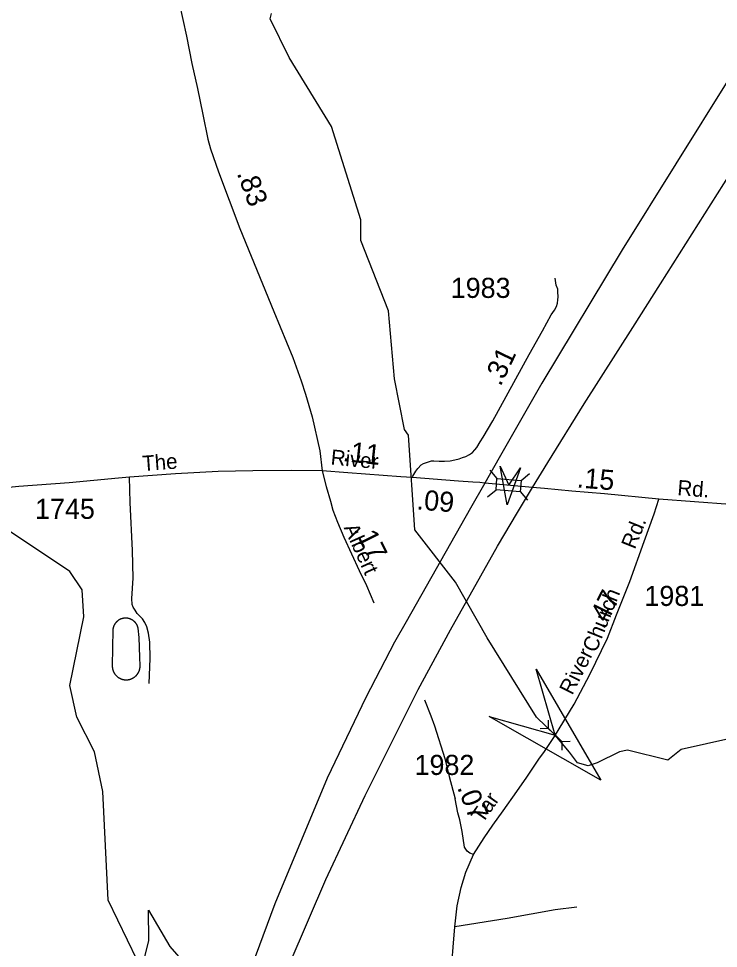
# Model space of a CAD drawing. Extents: x 2220236 to 2384410, y 720751 to 894131.
# Drawn here: x 2303882 to 2308235, y 766386 to 772170 of the extents above; entities that cross this region are included whole.
import ezdxf

# ---------------------------------------------------------------- set-up
doc = ezdxf.new("R2010")
doc.units = 0
for name, color, linetype in [('Exist Hydrographic Creek Single Shore', 7, 'Continuous'), ('Exist Hydrographic Misc Water Feature', 7, 'Continuous'), ('Exist Hydrographic River Shore', 7, 'Continuous'), ('Exist Road Non-System Type 51', 7, 'Continuous'), ('Exist Road Primary Interstate Divided Center Attributed', 7, 'Continuous'), ('Exist Road Secondary Mileage Hundredths English Label', 7, 'Continuous'), ('Exist Road Secondary Structure Culvert Attributed CELL', 7, 'Continuous'), ('Exist Road Secondary Structure Culvert CELL', 7, 'Continuous'), ('Exist Road Secondary Structure Standard Bridge Attributed CELL', 7, 'Continuous'), ('Exist Road Secondary Structure Standard Bridge CELL', 7, 'Continuous'), ('Exist Road Secondary Type 51 Attributed', 7, 'Continuous'), ('Exist Road Secondary Type 51 Label', 7, 'Continuous'), ('Exist Road Secondary Type 51 Number Label', 7, 'Continuous')]:
    doc.layers.add(name, color=color, linetype=linetype)

msp = doc.modelspace()

# ---------------------------------------------------------------- linework, layer by layer
at = {"layer": 'Exist Hydrographic Creek Single Shore'}
msp.add_lwpolyline([(2308318.4, 767695), (2308002.4, 767623.1), (2307919.6, 767557.4), (2307669.4, 767619.3), (2307619, 767610.1), (2307480.6, 767540.9), (2307424.7, 767521.4), (2307358, 767539.7), (2307309.4, 767606.5), (2307219.5, 767713.4), (2307103, 767824), (2306795.4, 768318.8), (2306600.4, 768665.3), (2306346.4, 768989.7), (2306307.4, 769578.8), (2306281.4, 769613.8), (2306219.4, 769929.7), (2306182.3, 770351.5), (2306010.5, 770790.8), (2306009.5, 770918.8), (2305828.4, 771498.7), (2305565.3, 771927.8), (2305446.4, 772169.1), (2305454.4, 772202.3)], dxfattribs=at)
at = {"layer": 'Exist Hydrographic Misc Water Feature'}
msp.add_lwpolyline([(2304630.2, 766196), (2304618.4, 766313.4), (2304439.4, 766686.8), (2304406.4, 767361.6), (2304354.5, 767608.8), (2304243.3, 767824.2), (2304200.3, 768022.6), (2304287.4, 768449.5), (2304276.3, 768616.5), (2304200.3, 768731.5), (2303680.3, 769077.8), (2303244.3, 769306.2), (2302785.4, 769431.8), (2302659.3, 769498.9), (2302533.4, 769595.5), (2302390.3, 769763.6), (2302067.3, 770334.6), (2301915.3, 770499), (2301706.4, 770605.4), (2301180.2, 770725), (2300929.2, 770829.6), (2300686.2, 771000.2)], dxfattribs=at)
at = {"layer": 'Exist Hydrographic River Shore'}
msp.add_lwpolyline([(2304639.3, 766226.1), (2304691.4, 766436.4), (2304689.5, 766624.5), (2304821.8, 766397.9), (2304920.4, 766285.3)], dxfattribs=at)
at = {"layer": 'Exist Road Non-System Type 51'}
msp.add_line((2304467.8, 768368.2), (2304464.2, 768144.6), dxfattribs=at)
for points in [[(2304692.8, 768034.8), (2304700.7, 768190.6), (2304698.7, 768291.2), (2304688.8, 768348.3), (2304679, 768385.8), (2304667.2, 768413.4), (2304651.4, 768437.1), (2304619.9, 768470.6), (2304606.1, 768490.3), (2304594.3, 768510), (2304588.4, 768525.8), (2304586.4, 768563.3), (2304594.3, 768689.5), (2304590.3, 768861), (2304576.5, 769159.7), (2304570.7, 769316.8)], [(2304518.5, 768435.5), (2304517.2, 768435), (2304515.9, 768434.5), (2304514.7, 768433.9), (2304513.4, 768433.4), (2304512.2, 768432.8), (2304510.9, 768432.1), (2304509.7, 768431.5), (2304508.5, 768430.8), (2304507.3, 768430.1), (2304506.1, 768429.4), (2304504.9, 768428.7), (2304503.7, 768427.9), (2304502.6, 768427.2), (2304501.4, 768426.4), (2304500.3, 768425.6), (2304499.2, 768424.8), (2304498.1, 768423.9), (2304497, 768423), (2304495.9, 768422.2), (2304494.9, 768421.3), (2304493.8, 768420.3), (2304492.8, 768419.4), (2304491.8, 768418.4), (2304490.8, 768417.5), (2304489.9, 768416.5), (2304488.9, 768415.5), (2304488, 768414.4), (2304487.1, 768413.4), (2304486.2, 768412.3), (2304485.3, 768411.3), (2304484.4, 768410.2), (2304483.6, 768409.1), (2304482.7, 768408), (2304481.9, 768406.8), (2304481.1, 768405.7), (2304480.4, 768404.5), (2304479.6, 768403.4), (2304478.9, 768402.2), (2304478.2, 768401), (2304477.5, 768399.8), (2304476.9, 768398.6), (2304476.2, 768397.3), (2304475.6, 768396.1), (2304475, 768394.8), (2304474.4, 768393.6), (2304473.9, 768392.3), (2304473.3, 768391), (2304472.8, 768389.7), (2304472.4, 768388.4), (2304471.9, 768387.1), (2304471.4, 768385.8), (2304471, 768384.5), (2304470.6, 768383.1), (2304470.3, 768381.8), (2304469.9, 768380.5), (2304469.6, 768379.1), (2304469.3, 768377.8), (2304469, 768376.4), (2304468.8, 768375), (2304468.5, 768373.7), (2304468.3, 768372.3), (2304468.1, 768370.9), (2304468, 768369.5), (2304467.8, 768368.2)], [(2304625.4, 768378.6), (2304625, 768379.9), (2304624.7, 768381.3), (2304624.3, 768382.6), (2304623.9, 768383.9), (2304623.5, 768385.3), (2304623.1, 768386.6), (2304622.7, 768387.9), (2304622.2, 768389.2), (2304621.7, 768390.5), (2304621.2, 768391.8), (2304620.6, 768393.1), (2304620, 768394.3), (2304619.4, 768395.6), (2304618.8, 768396.8), (2304618.2, 768398.1), (2304617.6, 768399.3), (2304616.9, 768400.5), (2304616.2, 768401.7), (2304615.5, 768402.9), (2304614.7, 768404.1), (2304614, 768405.2), (2304613.2, 768406.4), (2304612.4, 768407.5), (2304611.6, 768408.6), (2304610.7, 768409.7), (2304609.9, 768410.8), (2304609, 768411.9), (2304608.1, 768413), (2304607.2, 768414), (2304606.3, 768415.1), (2304605.3, 768416.1), (2304604.4, 768417.1), (2304603.4, 768418.1), (2304602.4, 768419), (2304601.4, 768420), (2304600.3, 768420.9), (2304599.3, 768421.8), (2304598.2, 768422.7), (2304597.2, 768423.6), (2304596.1, 768424.4), (2304595, 768425.3), (2304593.8, 768426.1), (2304592.7, 768426.9), (2304591.5, 768427.6), (2304590.4, 768428.4), (2304589.2, 768429.1), (2304588, 768429.9), (2304586.8, 768430.5), (2304585.6, 768431.2), (2304584.4, 768431.9), (2304583.1, 768432.5), (2304581.9, 768433.1), (2304580.6, 768433.7), (2304579.4, 768434.3), (2304578.1, 768434.8), (2304576.8, 768435.3), (2304575.5, 768435.8), (2304574.2, 768436.3), (2304572.9, 768436.8), (2304571.6, 768437.2), (2304570.3, 768437.6), (2304568.9, 768438), (2304567.6, 768438.4), (2304566.2, 768438.7), (2304564.9, 768439), (2304563.5, 768439.3), (2304562.2, 768439.6), (2304560.8, 768439.8), (2304559.4, 768440), (2304558.1, 768440.2), (2304556.7, 768440.4), (2304555.3, 768440.6), (2304553.9, 768440.7), (2304552.5, 768440.8), (2304551.2, 768440.9), (2304549.8, 768440.9), (2304548.4, 768440.9), (2304547, 768440.9), (2304545.6, 768440.9), (2304544.2, 768440.9), (2304542.8, 768440.8), (2304541.4, 768440.7), (2304540.1, 768440.6), (2304538.7, 768440.5), (2304537.3, 768440.3), (2304535.9, 768440.1), (2304534.6, 768439.9), (2304533.2, 768439.7), (2304531.8, 768439.4), (2304530.5, 768439.1), (2304529.1, 768438.8), (2304527.8, 768438.5), (2304526.4, 768438.1), (2304525.1, 768437.8), (2304523.8, 768437.4), (2304522.4, 768436.9), (2304521.1, 768436.5), (2304519.8, 768436), (2304518.5, 768435.5)], [(2304637.6, 768144.6), (2304636.7, 768198.9), (2304630.6, 768320.7), (2304625.4, 768378.6)], [(2304464.2, 768144.6), (2304464.2, 768143.1), (2304464.2, 768141.6), (2304464.3, 768140.1), (2304464.4, 768138.6), (2304464.5, 768137.1), (2304464.6, 768135.6), (2304464.7, 768134.1), (2304464.9, 768132.6), (2304465.1, 768131.1), (2304465.4, 768129.6), (2304465.6, 768128.1), (2304465.9, 768126.6), (2304466.2, 768125.2), (2304466.6, 768123.7), (2304466.9, 768122.2), (2304467.3, 768120.8), (2304467.7, 768119.3), (2304468.1, 768117.9), (2304468.6, 768116.4), (2304469.1, 768115), (2304469.6, 768113.6), (2304470.1, 768112.2), (2304470.7, 768110.8), (2304471.3, 768109.4), (2304471.9, 768108), (2304472.5, 768106.7), (2304473.2, 768105.3), (2304473.9, 768104), (2304474.6, 768102.6), (2304475.3, 768101.3), (2304476, 768100), (2304476.8, 768098.7), (2304477.6, 768097.4), (2304478.4, 768096.2), (2304479.3, 768094.9), (2304480.1, 768093.7), (2304481, 768092.4), (2304481.9, 768091.2), (2304482.8, 768090), (2304483.8, 768088.9), (2304484.7, 768087.7), (2304485.7, 768086.6), (2304486.7, 768085.4), (2304487.7, 768084.3), (2304488.8, 768083.3), (2304489.8, 768082.2), (2304490.9, 768081.1), (2304492, 768080.1), (2304493.1, 768079.1), (2304494.3, 768078.1), (2304495.4, 768077.1), (2304496.6, 768076.2), (2304497.7, 768075.2), (2304498.9, 768074.3), (2304500.2, 768073.4), (2304501.4, 768072.5), (2304502.6, 768071.7), (2304503.9, 768070.9), (2304505.2, 768070.1), (2304506.5, 768069.3), (2304507.8, 768068.5), (2304509.1, 768067.8), (2304510.4, 768067.1), (2304511.7, 768066.4), (2304513.1, 768065.7), (2304514.4, 768065.1), (2304515.8, 768064.4), (2304517.2, 768063.8), (2304518.6, 768063.3), (2304520, 768062.7), (2304521.4, 768062.2), (2304522.8, 768061.7), (2304524.3, 768061.2), (2304525.7, 768060.8), (2304527.1, 768060.3), (2304528.6, 768059.9), (2304530, 768059.6), (2304531.5, 768059.2), (2304533, 768058.9), (2304534.5, 768058.6), (2304535.9, 768058.3), (2304537.4, 768058.1), (2304538.9, 768057.8), (2304540.4, 768057.7), (2304541.9, 768057.5), (2304543.4, 768057.3), (2304544.9, 768057.2), (2304546.4, 768057.1), (2304547.9, 768057.1), (2304549.4, 768057), (2304550.9, 768057), (2304552.4, 768057), (2304553.9, 768057.1), (2304555.5, 768057.1), (2304557, 768057.2), (2304558.5, 768057.3), (2304560, 768057.5), (2304561.5, 768057.7), (2304562.9, 768057.9)], [(2304562.9, 768057.9), (2304564.4, 768058.1), (2304565.9, 768058.3), (2304567.4, 768058.6), (2304568.9, 768058.9), (2304570.4, 768059.2), (2304571.8, 768059.6), (2304573.3, 768059.9), (2304574.7, 768060.4), (2304576.2, 768060.8), (2304577.6, 768061.2), (2304579, 768061.7), (2304580.5, 768062.2), (2304581.9, 768062.7), (2304583.3, 768063.3), (2304584.7, 768063.9), (2304586.1, 768064.5), (2304587.4, 768065.1), (2304588.8, 768065.7), (2304590.1, 768066.4), (2304591.5, 768067.1), (2304592.8, 768067.8), (2304594.1, 768068.5), (2304595.4, 768069.3), (2304596.7, 768070.1), (2304598, 768070.9), (2304599.2, 768071.7), (2304600.5, 768072.6), (2304601.7, 768073.4), (2304602.9, 768074.3), (2304604.1, 768075.3), (2304605.3, 768076.2), (2304606.5, 768077.1), (2304607.6, 768078.1), (2304608.7, 768079.1), (2304609.8, 768080.1), (2304610.9, 768081.2), (2304612, 768082.2), (2304613.1, 768083.3), (2304614.1, 768084.4), (2304615.1, 768085.5), (2304616.1, 768086.6), (2304617.1, 768087.7), (2304618.1, 768088.9), (2304619, 768090.1), (2304620, 768091.3), (2304620.9, 768092.5), (2304621.7, 768093.7), (2304622.6, 768094.9), (2304623.4, 768096.2), (2304624.2, 768097.5), (2304625, 768098.7), (2304625.8, 768100), (2304626.6, 768101.3), (2304627.3, 768102.7), (2304628, 768104), (2304628.7, 768105.3), (2304629.3, 768106.7), (2304629.9, 768108.1), (2304630.6, 768109.4), (2304631.1, 768110.8), (2304631.7, 768112.2), (2304632.2, 768113.6), (2304632.7, 768115.1), (2304633.2, 768116.5), (2304633.7, 768117.9), (2304634.1, 768119.4), (2304634.5, 768120.8), (2304634.9, 768122.3), (2304635.3, 768123.7), (2304635.6, 768125.2), (2304635.9, 768126.7), (2304636.2, 768128.2), (2304636.5, 768129.6), (2304636.7, 768131.1), (2304636.9, 768132.6), (2304637.1, 768134.1), (2304637.2, 768135.6), (2304637.4, 768137.1), (2304637.5, 768138.6), (2304637.5, 768140.1), (2304637.6, 768141.6), (2304637.6, 768143.1), (2304637.6, 768144.6)], [(2306407.2, 767933.3), (2306446, 767833.6), (2306468.5, 767771.9), (2306532.7, 767566.7), (2306559.8, 767454.9), (2306597, 767316.6)], [(2307353.3, 766642.4), (2307219.5, 766625.5), (2306920.8, 766573.4), (2306595.5, 766521.2)]]:
    msp.add_lwpolyline(points, dxfattribs=at)
at = {"layer": 'Exist Road Primary Interstate Divided Center Attributed'}
for points in [[(2311453.4, 776878), (2311350, 776705.8), (2311168.7, 776403.9), (2310908.5, 775982.5), (2310506.1, 775325.1), (2310120.5, 774722), (2309616.9, 773916.7), (2309476.5, 773688.2), (2308978.6, 772894.1), (2308527.5, 772165.5), (2308302.9, 771802.2), (2307635.6, 770732.7), (2307135.8, 769903), (2306871.5, 769437.9), (2306782.4, 769281.2)], [(2307079.1, 769253.7), (2307172.8, 769409.5), (2307399.7, 769773.8), (2307703, 770249.5), (2307875.2, 770521.1), (2308386.2, 771328.3), (2308543.4, 771581.2), (2309112.5, 772527), (2309554.2, 773294.8), (2309750.8, 773639.5), (2310263.7, 774540.3), (2310660.5, 775218.3), (2311194, 776164.1), (2311386.3, 776502.1), (2311488.1, 776681.1)], [(2306782.4, 769281.2), (2306693.5, 769124.6), (2306293, 768418.5), (2306220.2, 768290.6), (2306041.7, 767947.7), (2305800.2, 767444.9), (2305474.5, 766663.9), (2305306, 766205.9), (2305134.8, 765691.8), (2305039.2, 765388.1)], [(2305198.2, 765358.4), (2305417, 765927.8), (2305571.4, 766298.7), (2305793.2, 766815.6), (2306037.5, 767338.1), (2306367.5, 767996.4), (2306568.1, 768369.1), (2306860.2, 768888.9), (2306985.5, 769097.7), (2307079.1, 769253.7)]]:
    msp.add_lwpolyline(points, dxfattribs=at)
at = {"layer": 'Exist Road Secondary Structure Culvert Attributed CELL'}
msp.add_lwpolyline([(2307100.5, 768122.8), (2307503.7, 767431.9), (2306809, 767828.6), (2307219.5, 767713.4)], close=True, dxfattribs=at)
at = {"layer": 'Exist Road Secondary Structure Culvert CELL'}
for p, q in [((2307176.9, 767806.3), (2307176.2, 767755.6)), ((2307125.5, 767753.5), (2307176.2, 767755.6)), ((2307176.2, 767755.6), (2307262.9, 767671.2)), ((2307262.2, 767620.5), (2307262.9, 767671.2)), ((2307313.6, 767673.3), (2307262.9, 767671.2))]:
    msp.add_line(p, q, dxfattribs=at)
at = {"layer": 'Exist Road Secondary Structure Standard Bridge Attributed CELL'}
msp.add_lwpolyline([(2307003.3, 769375), (2306920, 769145.9), (2306877.6, 769386), (2306930.6, 769267.3)], close=True, dxfattribs=at)
at = {"layer": 'Exist Road Secondary Structure Standard Bridge CELL'}
for p, q in [((2306812.8, 769362.2), (2306857.4, 769309.6)), ((2307008, 769296.8), (2307060.6, 769341.4)), ((2306799, 769194.6), (2306851.6, 769239.2)), ((2307002.3, 769228.1), (2307046.9, 769175.4))]:
    msp.add_line(p, q, dxfattribs=at)
msp.add_lwpolyline([(2306857.4, 769309.6), (2307008, 769297.2), (2307002.2, 769226.8), (2306851.6, 769239.2)], close=True, dxfattribs=at)
at = {"layer": 'Exist Road Secondary Type 51 Attributed'}
for points in [[(2304626.9, 773566), (2304690.7, 773224), (2304726.6, 773048.4), (2304769, 772823.1), (2304796.9, 772684.3), (2304815.5, 772591.7), (2304843.1, 772434), (2304880.9, 772268.5), (2304925.1, 772061), (2304959, 771891.6), (2304994.6, 771736), (2305028.4, 771574.5), (2305058, 771420.9), (2305074.7, 771361.1), (2305126.1, 771217.8), (2305256.9, 770865.2), (2305470.2, 770348.7), (2305588.4, 770061.3), (2305639.8, 769917.9), (2305666.6, 769834.2), (2305708.2, 769692.7), (2305755.9, 769481.8), (2305770.3, 769356.9)], [(2306330.6, 769315.2), (2306334.8, 769323.5), (2306352.6, 769354.7), (2306364.5, 769371.1), (2306385.3, 769394.9), (2306400.2, 769402.3), (2306449.2, 769418.7), (2306465.5, 769418.7), (2306498.2, 769417.2), (2306530.9, 769417.2), (2306566.6, 769420.1), (2306596.3, 769424.6), (2306623, 769432), (2306643.8, 769441), (2306663.2, 769446.9), (2306686.9, 769458.8), (2306704.8, 769472.2), (2306719.6, 769487.1), (2306732.6, 769502.8), (2306751.9, 769537), (2306771.6, 769567.3), (2306831.1, 769667.9), (2307057, 770081.2), (2307141.6, 770228.2), (2307195.1, 770327.9), (2307214.4, 770356.9), (2307227.8, 770379.2), (2307233.7, 770400), (2307236.7, 770420.8), (2307238.2, 770440.1), (2307236.7, 770471.3), (2307235.2, 770486.2), (2307226.3, 770511.5), (2307218.9, 770556.1)], [(2305770.3, 769356.9), (2305578.5, 769359.5), (2305339.4, 769356.9), (2305122.1, 769352.5), (2304858.4, 769337.7), (2304570.7, 769316.8), (2304503, 769311.9), (2304195.3, 769282.5), (2303883.7, 769259.2), (2303608.1, 769232.4)], [(2305770.3, 769356.9), (2305795.3, 769260.3), (2305821.8, 769168.1), (2305836.5, 769112.3), (2305865.2, 769037.3), (2305904.7, 768944), (2305999.2, 768736.9), (2306045.2, 768643.6), (2306091.9, 768536.6)], [(2306330.6, 769315.2), (2306259.9, 769320.8), (2305929.3, 769345.1), (2305770.3, 769356.9)], [(2306782.4, 769281.2), (2306750.2, 769284.2), (2306707.8, 769286.9), (2306618.2, 769292.6), (2306330.6, 769315.2)], [(2307079.1, 769253.7), (2306917.8, 769268.6), (2306782.4, 769281.2)], [(2307864.6, 769179.9), (2307525.7, 769214.1), (2307323.4, 769231.2), (2307153.8, 769246.8), (2307079.1, 769253.7)], [(2306711.2, 766970.9), (2306745.4, 767022.2), (2306778.2, 767073.4), (2306830.8, 767153), (2306895.2, 767242.4), (2306981.9, 767362), (2307043.6, 767451.4), (2307118.5, 767563.1), (2307152.6, 767611.7), (2307214.4, 767703.7), (2307337.9, 767906.2), (2307435.1, 768090.9), (2307544.1, 768316.3), (2307601.9, 768460.9), (2307683.4, 768668.6), (2307772.7, 768918.3), (2307835.7, 769090.5), (2307864.6, 769179.9)], [(2308308.8, 769146.9), (2307864.6, 769179.9)], [(2306711.2, 766970.9), (2306688.9, 766978.1), (2306671.8, 766991.9), (2306656.1, 767016.3), (2306640.3, 767113.5), (2306625.9, 767185.8), (2306614, 767229.9), (2306597, 767316.6)], [(2307047.1, 764656.9), (2306865.9, 764850.2), (2306701.8, 765039.7), (2306627.9, 765161.7), (2306601.1, 765213.9), (2306570.1, 765294.2), (2306547.6, 765371.8), (2306529.2, 765473.2), (2306520.8, 765563.4), (2306520.8, 765642.4), (2306532.1, 765807.3), (2306550.4, 766020.1), (2306565.9, 766158.3), (2306584.2, 766394.4), (2306595.5, 766521.2), (2306610.1, 766650.2), (2306633.7, 766764.5), (2306664, 766860.5), (2306711.2, 766970.9)]]:
    msp.add_lwpolyline(points, dxfattribs=at)

# ---------------------------------------------------------------- texts
at = {"layer": 'Exist Road Secondary Mileage Hundredths English Label'}
for s, rotation, p in [('.83', 290.35768, (2305237.8, 771208.3)), ('.31', 64.3071, (2306879.6, 769877.7)), ('.11', 353.80955, (2305895, 769418.3)), ('.15', 355.49683, (2307351.2, 769254)), ('.09', 355.49991, (2306354.3, 769117.1)), ('.17', 296.71523, (2305965.2, 768994.2)), ('.47', 63.27458, (2307522.3, 768365.9)), ('.07', 291.28997, (2306608.4, 767387.7))]:
    msp.add_text(s, height=125, rotation=rotation, dxfattribs=at).set_placement(p)
at = {"layer": 'Exist Road Secondary Type 51 Label'}
for s, rotation, p in [('The', 4.15214, (2304654.4, 769355.7)), ('River', 354.44293, (2305820.2, 769396.5)), ('Rd.', 355.4311, (2307977.3, 769206.3)), ('Rd.', 68.07953, (2307715, 768864.6)), ('Albert', 294.26114, (2305902.4, 769004)), ('Church', 68.11693, (2307473.6, 768221.3)), ('River', 63.27458, (2307325.1, 767957.4)), ('Tar', 54.94513, (2306767.2, 767159.1))]:
    msp.add_text(s, height=95, rotation=rotation, dxfattribs=at).set_placement(p)
at = {"layer": 'Exist Road Secondary Type 51 Number Label'}
for s, p in [('1983', (2306569.9, 770432.8)), ('1745', (2303984, 769058.3)), ('1981', (2307774.7, 768516.6)), ('1982', (2306344.8, 767465.4))]:
    msp.add_text(s, height=125, dxfattribs=at).set_placement(p)

doc.saveas('drawing.dxf')
